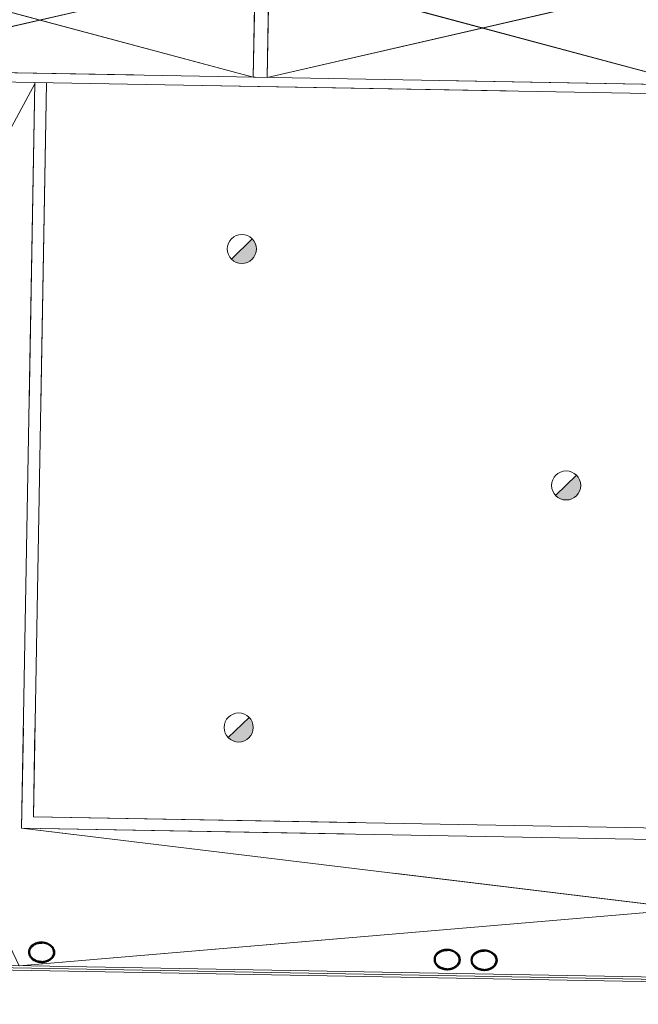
# Model space of a CAD drawing. Header units: millimetres. Extents: x -13022 to 1371524, y -38729 to 632593.
# Tile 352 of 381: x 1143024 to 1149734, y 6853 to 17526. Entities that reach past the tile are written whole.
import ezdxf

# ---------------------------------------------------------------- set-up
doc = ezdxf.new("R2010")
doc.units = ezdxf.units.MM
doc.header["$LTSCALE"] = 35
doc.set_wipeout_variables(frame=1)
doc.linetypes.add('DASHED', pattern=[200, 100, -100])
doc.layers.add('Al65----_beveiliging-inst', color=92, linetype='Continuous', lineweight=9)
doc.layers.add('brandveiligheid voorzieningen', color=10, linetype='Continuous', lineweight=9)
for name, color, linetype in [('LAYER01', 1, 'Continuous'), ('LAYER102', 1, 'Continuous'), ('LAYER111', 7, 'Continuous'), ('LAYER28', 7, 'Continuous'), ('LAYER30', 7, 'Continuous')]:
    doc.layers.add(name, color=color, linetype=linetype)
doc.styles.get("Standard").update_dxf_attribs({"font": 'simplex.shx'})
doc.dimstyles.new('~R----C~', dxfattribs={"dimtxt": 162, "dimasz": 180, "dimexe": 0.18, "dimexo": 0.0625, "dimgap": 16.2, "dimtad": 1, "dimdec": 0, "dimzin": 0, "dimdsep": 46, "dimtxsty": 'Standard', "dimcen": 0.09, "dimse1": 1, "dimse2": 1, "dimclrd": 7, "dimadec": 0, "dimazin": 0, "dimtfac": 1, "dimtdec": 4, "dimtmove": 0, "dimatfit": 3, "dimfxl": 1, "dimtolj": 1, "dimtzin": 0, "dimlwd": 13, "dimarcsym": 0})
pattern_1 = [(43.96863251, (848492.37885, 130822.67673), (-0.20827933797, 0.21591600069), []), (43.96863251, (848492.38266, 130822.88882), (-0.20827933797, 0.21591600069), [])]
pattern_2 = [(223.96863251, (848492.37885, 130822.67673), (0.20827933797, -0.21591600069), []), (223.96863251, (848492.37503, 130822.46463), (0.20827933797, -0.21591600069), [])]

# ---------------------------------------------------------------- blocks, each defined once
blk = doc.blocks.new('*D152')
at = {"layer": 'Defpoints', "color": 0, "linetype": 'Continuous', "transparency": 16777216}
for p in [(1138028, 7312), (1162502, 6871), (1162473, 5224)]:
    blk.add_point(p, dxfattribs=at)
at = {"layer": 'LAYER102', "color": 7, "linetype": 'Continuous', "lineweight": 13, "transparency": 16777216}
blk.add_line((1138178, 5661), (1162293, 5227), dxfattribs=at)
at = {"layer": 'LAYER102', "color": 7, "linetype": 'Continuous', "transparency": 16777216}
for points in [[(1138179, 5691), (1138178, 5631), (1137998, 5664)], [(1162293, 5257), (1162292, 5197), (1162473, 5224)]]:
    blk.add_solid(points, dxfattribs=at)
at = {"layer": 'LAYER102', "color": 0, "linetype": 'Continuous', "transparency": 16777216, "insert": (1150237, 5541), "char_height": 162, "attachment_point": 5, "rotation": 358.9686}
blk.add_mtext('\\A1;24478', dxfattribs=at)
blk = doc.blocks.new('Brandmelder')
at = {"layer": 'brandveiligheid voorzieningen'}
blk.add_hatch(color=256, dxfattribs=at).paths.add_polyline_path([(76.62, -89.8, 0.198912), (75.85, -87.94), (72.13, -91.66, 0.668179)])
blk.add_line((72.13, -91.66), (75.85, -87.94), dxfattribs=at)
blk.add_circle((73.99, -89.8), 2.63, dxfattribs=at)

msp = doc.modelspace()

# ---------------------------------------------------------------- linework, layer by layer
at = {"layer": 'LAYER28', "color": 7, "linetype": 'Continuous', "lineweight": 18}
msp.add_lwpolyline([(1145557.98, 16903.181), (1145578.584, 18058.115), (1145728.435, 18055.417), (1145707.955, 16900.442)], close=True, dxfattribs=at)

# ---------------------------------------------------------------- block references
at = {"layer": 'Al65----_beveiliging-inst', "xscale": 60, "yscale": 60, "zscale": 60, "rotation": 358.9686325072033}
for p in [(1141092.114, 20507.221), (1144609.536, 17944.517), (1141058.089, 15321.255)]:
    msp.add_blockref('Brandmelder', p, dxfattribs=at)

# ---------------------------------------------------------------- wipeouts: each hides what was drawn before it
at = {"linetype": 'Continuous'}
for points in [[(1143263.526, 7526.97), (1143286.06, 7525.181), (1143308.198, 7520.501), (1143329.535, 7513.014), (1143346.169, 7504.682), (1143361.514, 7494.193), (1143375.292, 7481.732), (1143387.068, 7467.44), (1143395.807, 7451.116), (1143401.176, 7433.391), (1143402.938, 7414.95), (1143400.514, 7396.6), (1143394.51, 7379.08), (1143385.189, 7363.089), (1143372.907, 7349.238), (1143357.929, 7336.74), (1143341.366, 7326.404), (1143323.563, 7318.418), (1143304.867, 7312.941), (1143282.387, 7309.04), (1143259.615, 7308.028), (1143259.764, 7318.004), (1143284.761, 7319.374), (1143309.294, 7324.434), (1143327.948, 7331.122), (1143345.463, 7340.434), (1143361.426, 7352.172), (1143374.486, 7365.79), (1143384.495, 7381.792), (1143391.033, 7399.498), (1143392.942, 7415.24), (1143391.538, 7431.041), (1143386.904, 7446.205), (1143378.913, 7460.624), (1143368.865, 7473.682), (1143356.943, 7485.079), (1143343.455, 7494.557), (1143321.958, 7505.321), (1143298.99, 7512.532), (1143281.294, 7515.695), (1143263.345, 7516.956)], [(1147662.313, 7447.78), (1147684.847, 7445.991), (1147706.985, 7441.311), (1147728.322, 7433.824), (1147744.956, 7425.492), (1147760.301, 7415.003), (1147774.079, 7402.542), (1147785.855, 7388.25), (1147794.594, 7371.926), (1147799.963, 7354.201), (1147801.725, 7335.76), (1147799.301, 7317.41), (1147793.297, 7299.89), (1147783.977, 7283.899), (1147771.694, 7270.048), (1147756.717, 7257.55), (1147740.153, 7247.213), (1147722.35, 7239.228), (1147703.655, 7233.751), (1147681.174, 7229.85), (1147658.403, 7228.838), (1147658.551, 7238.814), (1147683.548, 7240.184), (1147708.081, 7245.244), (1147726.736, 7251.932), (1147744.25, 7261.244), (1147760.214, 7272.982), (1147773.273, 7286.6), (1147783.282, 7302.602), (1147789.82, 7320.308), (1147791.729, 7336.049), (1147790.326, 7351.851), (1147785.692, 7367.015), (1147777.7, 7381.434), (1147767.652, 7394.492), (1147755.73, 7405.888), (1147742.242, 7415.367), (1147720.745, 7426.131), (1147697.777, 7433.342), (1147680.082, 7436.505), (1147662.133, 7437.766)], [(1148062.748, 7440.571), (1148085.282, 7438.782), (1148107.42, 7434.102), (1148128.757, 7426.615), (1148145.391, 7418.283), (1148160.736, 7407.794), (1148174.514, 7395.333), (1148186.29, 7381.041), (1148195.029, 7364.717), (1148200.398, 7346.992), (1148202.16, 7328.551), (1148199.736, 7310.201), (1148193.732, 7292.681), (1148184.412, 7276.69), (1148172.129, 7262.839), (1148157.152, 7250.341), (1148140.588, 7240.005), (1148122.785, 7232.019), (1148104.09, 7226.542), (1148081.61, 7222.641), (1148058.838, 7221.629), (1148058.986, 7231.605), (1148083.983, 7232.975), (1148108.516, 7238.035), (1148127.171, 7244.723), (1148144.685, 7254.035), (1148160.649, 7265.773), (1148173.708, 7279.391), (1148183.717, 7295.393), (1148190.255, 7313.099), (1148192.164, 7328.841), (1148190.761, 7344.642), (1148186.127, 7359.806), (1148178.135, 7374.225), (1148168.087, 7387.283), (1148156.165, 7398.68), (1148142.677, 7408.158), (1148121.18, 7418.922), (1148098.213, 7426.133), (1148080.517, 7429.296), (1148062.568, 7430.557)]]:
    msp.add_wipeout(points, dxfattribs=at).dxf.layer = 'LAYER111'

# ---------------------------------------------------------------- next in the draw order: hatches: boundary and pattern name
at = {"layer": 'LAYER28', "linetype": 'Continuous', "lineweight": 13}
h = msp.add_hatch(dxfattribs=at)
h.set_pattern_fill('~A--FYV~', angle=-1.0313675, style=0, pattern_type=0)
h.set_pattern_definition(pattern_1)
h.paths.add_polyline_path([(1143263.526, 7526.97, -0.097105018), (1143329.535, 7513.006, -0.101692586), (1143375.292, 7481.716, -0.200367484), (1143402.969, 7414.942, -0.200442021), (1143372.906, 7349.207, -0.137615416), (1143304.867, 7312.91, -0.063791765), (1143259.583, 7307.99), (1143259.764, 7318.004, 0.074600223), (1143309.325, 7324.441, 0.108904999), (1143361.458, 7352.171, 0.155453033), (1143391.064, 7399.497, 0.157890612), (1143386.904, 7446.197, 0.151903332), (1143343.455, 7494.573, 0.079848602), (1143299.022, 7512.547, 0.053302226), (1143263.345, 7516.964)], flags=0)
h = msp.add_hatch(dxfattribs=at)
h.set_pattern_fill('~A--FYV~', angle=-1.0313675, style=0, pattern_type=0)
h.set_pattern_definition(pattern_1)
h.paths.add_polyline_path([(1147662.313, 7447.78, -0.097105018), (1147728.322, 7433.816, -0.101692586), (1147774.079, 7402.526, -0.200367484), (1147801.756, 7335.752, -0.200442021), (1147771.693, 7270.017, -0.137615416), (1147703.654, 7233.72, -0.063791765), (1147658.371, 7228.8), (1147658.551, 7238.814, 0.074600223), (1147708.112, 7245.251, 0.108904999), (1147760.245, 7272.981, 0.155453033), (1147789.852, 7320.307, 0.157890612), (1147785.691, 7367.007, 0.151903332), (1147742.243, 7415.383, 0.079848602), (1147697.809, 7433.357, 0.053302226), (1147662.133, 7437.774)], flags=0)
h = msp.add_hatch(dxfattribs=at)
h.set_pattern_fill('~A--FYV~', angle=-1.0313675, style=0, pattern_type=0)
h.set_pattern_definition(pattern_1)
h.paths.add_polyline_path([(1148062.748, 7440.571, -0.097105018), (1148128.757, 7426.607, -0.101692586), (1148174.514, 7395.317, -0.200367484), (1148202.192, 7328.543, -0.200442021), (1148172.128, 7262.808, -0.137615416), (1148104.089, 7226.511, -0.063791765), (1148058.806, 7221.591), (1148058.986, 7231.605, 0.074600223), (1148108.547, 7238.042, 0.108904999), (1148160.68, 7265.772, 0.155453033), (1148190.287, 7313.098, 0.157890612), (1148186.127, 7359.798, 0.151903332), (1148142.678, 7408.174, 0.079848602), (1148098.244, 7426.148, 0.053302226), (1148062.568, 7430.565)], flags=0)

# ---------------------------------------------------------------- next in the draw order: linework, layer by layer
at = {"layer": 'LAYER28', "color": 7, "linetype": 'Continuous', "lineweight": 25}
for points in [[(1143263.526, 7526.97, -0.097105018), (1143329.535, 7513.006, -0.101692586), (1143375.292, 7481.716, -0.200367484), (1143402.969, 7414.942, -0.200442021), (1143372.906, 7349.207, -0.137615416), (1143304.867, 7312.91, -0.063791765), (1143259.583, 7307.99), (1143259.764, 7318.004, 0.074600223), (1143309.325, 7324.441, 0.108904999), (1143361.458, 7352.171, 0.155453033), (1143391.064, 7399.497, 0.157890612), (1143386.904, 7446.197, 0.151903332), (1143343.455, 7494.573, 0.079848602), (1143299.022, 7512.547, 0.053302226), (1143263.345, 7516.964)], [(1147662.313, 7447.78, -0.097105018), (1147728.322, 7433.816, -0.101692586), (1147774.079, 7402.526, -0.200367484), (1147801.756, 7335.752, -0.200442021), (1147771.693, 7270.017, -0.137615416), (1147703.654, 7233.72, -0.063791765), (1147658.371, 7228.8), (1147658.551, 7238.814, 0.074600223), (1147708.112, 7245.251, 0.108904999), (1147760.245, 7272.981, 0.155453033), (1147789.852, 7320.307, 0.157890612), (1147785.691, 7367.007, 0.151903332), (1147742.243, 7415.383, 0.079848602), (1147697.809, 7433.357, 0.053302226), (1147662.133, 7437.774)], [(1148062.748, 7440.571, -0.097105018), (1148128.757, 7426.607, -0.101692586), (1148174.514, 7395.317, -0.200367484), (1148202.192, 7328.543, -0.200442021), (1148172.128, 7262.808, -0.137615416), (1148104.089, 7226.511, -0.063791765), (1148058.806, 7221.591), (1148058.986, 7231.605, 0.074600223), (1148108.547, 7238.042, 0.108904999), (1148160.68, 7265.772, 0.155453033), (1148190.287, 7313.098, 0.157890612), (1148186.127, 7359.798, 0.151903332), (1148142.678, 7408.174, 0.079848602), (1148098.244, 7426.148, 0.053302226), (1148062.568, 7430.565)]]:
    msp.add_lwpolyline(points, format="xyb", close=True, dxfattribs=at)

# ---------------------------------------------------------------- next in the draw order: wipeouts: each hides what was drawn before it
at = {"linetype": 'Continuous'}
msp.add_wipeout([(1140760.519, 16889.493), (1140762.319, 16989.477), (1155200.729, 16729.547), (1155298.913, 16627.763)], dxfattribs=at).dxf.layer = 'LAYER111'

# ---------------------------------------------------------------- next in the draw order: linework, layer by layer
at = {"layer": 'LAYER102', "color": 7, "linetype": 'Continuous', "lineweight": 18}
for points in [[(1140762.319, 16989.477), (1155200.729, 16729.547)], [(1155298.913, 16627.763), (1140760.519, 16889.493)]]:
    msp.add_lwpolyline(points, dxfattribs=at)
at = {"layer": 'LAYER102', "color": 7, "linetype": 'DASHED', "lineweight": 18}
for points in [[(1140762.319, 16989.477), (1155200.729, 16729.547)], [(1155298.913, 16627.763), (1140760.519, 16889.493)]]:
    msp.add_lwpolyline(points, dxfattribs=at)
at = {"layer": 'LAYER28', "color": 7, "linetype": 'Continuous', "lineweight": 18}
for points in [[(1140908.732, 16986.841), (1145578.584, 18058.115), (1145557.98, 16903.181), (1140929.534, 18142.295)], [(1145707.955, 16900.442), (1150377.931, 17971.714), (1150357.327, 16816.78), (1145728.435, 18055.417)]]:
    msp.add_lwpolyline(points, close=True, dxfattribs=at)
at = {"layer": 'LAYER28', "color": 7, "linetype": 'DASHED', "lineweight": 18}
for points in [[(1140908.732, 16986.841), (1145578.584, 18058.115), (1145557.98, 16903.181), (1140929.534, 18142.295)], [(1145557.98, 16903.181), (1145578.584, 18058.115), (1145728.435, 18055.417), (1145707.955, 16900.442)], [(1145707.955, 16900.442), (1150377.931, 17971.714), (1150357.327, 16816.78), (1145728.435, 18055.417)]]:
    msp.add_lwpolyline(points, close=True, dxfattribs=at)
at = {"layer": 'LAYER28', "color": 7, "linetype": 'Continuous', "lineweight": 18}
for points in [[(1143190.108, 16844.801), (1143045.054, 8763.173), (1157533.653, 8502.855), (1157634.686, 14114.93)], [(1143315.088, 16842.559), (1143172.284, 8885.903), (1157410.923, 8630.077), (1157511.146, 14197.167), (1160183.775, 14149.052), (1160100.741, 9536.737), (1160020.754, 9538.177), (1160102.348, 14070.505), (1157634.686, 14114.93)]]:
    msp.add_lwpolyline(points, dxfattribs=at)
at = {"layer": 'LAYER28', "color": 7, "linetype": 'DASHED', "lineweight": 18}
for points in [[(1143190.108, 16844.801), (1143045.054, 8763.173), (1157533.653, 8502.855), (1157634.686, 14114.93)], [(1143315.088, 16842.559), (1143172.284, 8885.903), (1157410.923, 8630.077), (1157511.146, 14197.167), (1160183.775, 14149.052), (1160100.741, 9536.737), (1160020.754, 9538.177), (1160102.348, 14070.505), (1157634.686, 14114.93)]]:
    msp.add_lwpolyline(points, dxfattribs=at)

# ---------------------------------------------------------------- next in the draw order: wipeouts: each hides what was drawn before it
at = {"linetype": 'Continuous'}
for points in [[(1143263.345, 7516.964), (1143245.363, 7516.35), (1143227.564, 7513.826), (1143204.383, 7507.445), (1143182.481, 7497.463), (1143168.661, 7488.468), (1143156.368, 7477.5), (1143145.825, 7464.805), (1143137.319, 7450.675), (1143132.143, 7435.687), (1143130.172, 7419.954), (1143131.512, 7404.154), (1143137.409, 7386.225), (1143146.835, 7369.873), (1143159.396, 7355.801), (1143174.928, 7343.496), (1143192.095, 7333.568), (1143210.497, 7326.204), (1143234.831, 7320.258), (1143259.763, 7317.98), (1143259.583, 7307.99), (1143236.863, 7309.829), (1143214.538, 7314.536), (1143196.02, 7320.691), (1143178.516, 7329.304), (1143162.335, 7340.23), (1143147.818, 7353.259), (1143136.042, 7367.551), (1143127.303, 7383.891), (1143121.934, 7401.615), (1143120.172, 7420.056), (1143122.628, 7438.414), (1143128.6, 7455.934), (1143137.921, 7471.925), (1143150.235, 7485.784), (1143164.484, 7497.748), (1143180.196, 7507.685), (1143197.088, 7515.414), (1143218.681, 7522.128), (1143240.973, 7526.001), (1143263.557, 7526.977)], [(1147662.133, 7437.774), (1147644.15, 7437.16), (1147626.352, 7434.636), (1147603.171, 7428.255), (1147581.269, 7418.273), (1147567.448, 7409.278), (1147555.155, 7398.31), (1147544.612, 7385.615), (1147536.107, 7371.485), (1147530.93, 7356.497), (1147528.959, 7340.764), (1147530.3, 7324.964), (1147536.197, 7307.035), (1147545.622, 7290.683), (1147558.184, 7276.611), (1147573.715, 7264.306), (1147590.883, 7254.378), (1147609.284, 7247.014), (1147633.619, 7241.068), (1147658.55, 7238.79), (1147658.371, 7228.8), (1147635.65, 7230.639), (1147613.325, 7235.346), (1147594.808, 7241.501), (1147577.304, 7250.114), (1147561.123, 7261.04), (1147546.605, 7274.069), (1147534.829, 7288.361), (1147526.09, 7304.701), (1147520.721, 7322.425), (1147518.959, 7340.866), (1147521.415, 7359.224), (1147527.387, 7376.744), (1147536.708, 7392.735), (1147549.022, 7406.594), (1147563.271, 7418.558), (1147578.983, 7428.495), (1147595.875, 7436.224), (1147617.468, 7442.938), (1147639.761, 7446.811), (1147662.344, 7447.787)], [(1148062.568, 7430.565), (1148044.585, 7429.951), (1148026.787, 7427.427), (1148003.606, 7421.046), (1147981.704, 7411.064), (1147967.883, 7402.069), (1147955.59, 7391.101), (1147945.047, 7378.406), (1147936.542, 7364.276), (1147931.365, 7349.288), (1147929.394, 7333.556), (1147930.735, 7317.755), (1147936.632, 7299.826), (1147946.058, 7283.474), (1147958.619, 7269.402), (1147974.15, 7257.097), (1147991.318, 7247.169), (1148009.719, 7239.805), (1148034.054, 7233.859), (1148058.986, 7231.581), (1148058.806, 7221.591), (1148036.085, 7223.43), (1148013.76, 7228.137), (1147995.243, 7234.292), (1147977.739, 7242.905), (1147961.558, 7253.831), (1147947.04, 7266.86), (1147935.264, 7281.152), (1147926.526, 7297.492), (1147921.156, 7315.216), (1147919.394, 7333.657), (1147921.85, 7352.015), (1147927.822, 7369.535), (1147937.143, 7385.526), (1147949.457, 7399.385), (1147963.706, 7411.349), (1147979.419, 7421.286), (1147996.31, 7429.015), (1148017.904, 7435.729), (1148040.196, 7439.602), (1148062.779, 7440.578)]]:
    msp.add_wipeout(points, dxfattribs=at).dxf.layer = 'LAYER111'

# ---------------------------------------------------------------- next in the draw order: hatches: boundary and pattern name
at = {"layer": 'LAYER28', "linetype": 'Continuous', "lineweight": 13}
h = msp.add_hatch(dxfattribs=at)
h.set_pattern_fill('~A--FYV~', angle=-1.0313675, style=0, pattern_type=0)
h.set_pattern_definition(pattern_2)
h.paths.add_polyline_path([(1143263.526, 7526.97, 0.097105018), (1143197.056, 7515.391, 0.101692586), (1143150.203, 7485.769, 0.200367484), (1143120.203, 7420.032, 0.200442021), (1143147.818, 7353.259, 0.137615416), (1143214.569, 7314.535, 0.063791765), (1143259.583, 7307.99), (1143259.764, 7318.004, -0.074600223), (1143210.529, 7326.219, -0.108904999), (1143159.428, 7355.808, -0.155453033), (1143131.544, 7404.169, -0.157890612), (1143137.32, 7450.69, -0.151903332), (1143182.482, 7497.471, -0.079848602), (1143227.596, 7513.833, -0.053302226), (1143263.345, 7516.964)], flags=0)
h = msp.add_hatch(dxfattribs=at)
h.set_pattern_fill('~A--FYV~', angle=-1.0313675, style=0, pattern_type=0)
h.set_pattern_definition(pattern_2)
h.paths.add_polyline_path([(1147662.313, 7447.78, 0.097105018), (1147595.844, 7436.201, 0.101692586), (1147548.99, 7406.579, 0.200367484), (1147518.99, 7340.842, 0.200442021), (1147546.605, 7274.069, 0.137615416), (1147613.356, 7235.345, 0.063791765), (1147658.371, 7228.8), (1147658.551, 7238.814, -0.074600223), (1147609.316, 7247.029, -0.108904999), (1147558.215, 7276.618, -0.155453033), (1147530.331, 7324.979, -0.157890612), (1147536.107, 7371.5, -0.151903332), (1147581.269, 7418.281, -0.079848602), (1147626.383, 7434.643, -0.053302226), (1147662.133, 7437.774)], flags=0)
h = msp.add_hatch(dxfattribs=at)
h.set_pattern_fill('~A--FYV~', angle=-1.0313675, style=0, pattern_type=0)
h.set_pattern_definition(pattern_2)
h.paths.add_polyline_path([(1148062.748, 7440.571, 0.097105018), (1147996.279, 7428.992, 0.101692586), (1147949.425, 7399.37, 0.200367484), (1147919.425, 7333.633, 0.200442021), (1147947.04, 7266.86, 0.137615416), (1148013.791, 7228.136, 0.063791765), (1148058.806, 7221.591), (1148058.986, 7231.605, -0.074600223), (1148009.751, 7239.82, -0.108904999), (1147958.65, 7269.409, -0.155453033), (1147930.766, 7317.77, -0.157890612), (1147936.542, 7364.291, -0.151903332), (1147981.704, 7411.072, -0.079848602), (1148026.818, 7427.434, -0.053302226), (1148062.568, 7430.565)], flags=0)

# ---------------------------------------------------------------- next in the draw order: linework, layer by layer
at = {"layer": 'LAYER01', "color": 7, "linetype": 'Continuous', "lineweight": 25}
for points in [[(1143402.969, 7414.942), (1143402.826, 7420.867), (1143402.37, 7426.79), (1143401.413, 7432.684), (1143400.081, 7438.529), (1143398.31, 7444.32), (1143396.162, 7450.023), (1143393.638, 7455.64), (1143390.736, 7461.138), (1143387.395, 7466.512), (1143383.739, 7471.75), (1143379.704, 7476.816), (1143375.292, 7481.716), (1143370.626, 7486.418), (1143365.581, 7490.924), (1143360.22, 7495.216), (1143354.604, 7499.279), (1143348.672, 7503.105), (1143342.548, 7506.669), (1143336.169, 7509.98), (1143329.535, 7513.014), (1143322.709, 7515.778), (1143315.752, 7518.247), (1143308.603, 7520.423), (1143301.26, 7522.29), (1143293.85, 7523.861), (1143286.371, 7525.113), (1143278.824, 7526.046), (1143271.209, 7526.668), (1143263.526, 7526.97), (1143255.899, 7526.943), (1143248.204, 7526.597), (1143240.628, 7525.937), (1143233.109, 7524.955), (1143225.647, 7523.651), (1143218.305, 7522.049), (1143211.082, 7520.132), (1143203.978, 7517.915), (1143197.057, 7515.399), (1143190.318, 7512.606), (1143183.824, 7509.527), (1143177.575, 7506.186), (1143171.509, 7502.575), (1143165.751, 7498.717), (1143160.239, 7494.621), (1143155.035, 7490.3), (1143150.203, 7485.769), (1143145.617, 7481.03), (1143141.403, 7476.113), (1143137.56, 7471.009), (1143134.028, 7465.76), (1143130.93, 7460.369), (1143128.205, 7454.847), (1143125.854, 7449.224), (1143123.876, 7443.501), (1143122.334, 7437.708), (1143121.228, 7431.852), (1143120.497, 7425.95), (1143120.14, 7420.034), (1143120.283, 7414.092), (1143120.802, 7408.176), (1143121.696, 7402.284), (1143123.028, 7396.431), (1143124.799, 7390.648), (1143126.947, 7384.937), (1143129.471, 7379.328), (1143132.373, 7373.821), (1143135.714, 7368.448), (1143139.371, 7363.225), (1143143.405, 7358.152), (1143147.818, 7353.259), (1143152.484, 7348.549), (1143157.528, 7344.036), (1143162.889, 7339.751), (1143168.505, 7335.688), (1143174.437, 7331.87), (1143180.561, 7328.29), (1143186.94, 7324.988), (1143193.574, 7321.946), (1143200.4, 7319.19), (1143207.42, 7316.719), (1143214.569, 7314.543), (1143221.849, 7312.67), (1143229.26, 7311.106), (1143236.738, 7309.854), (1143244.285, 7308.922), (1143251.963, 7308.299), (1143259.584, 7308.005), (1143267.273, 7308.023), (1143274.905, 7308.37), (1143282.481, 7309.031), (1143290, 7310.013), (1143297.462, 7311.309), (1143304.867, 7312.918), (1143312.09, 7314.835), (1143319.131, 7317.052), (1143326.052, 7319.561), (1143332.791, 7322.362), (1143339.285, 7325.433), (1143345.534, 7328.79), (1143351.6, 7332.392), (1143357.358, 7336.25), (1143362.87, 7340.339), (1143368.074, 7344.668), (1143372.906, 7349.207), (1143377.492, 7353.937), (1143381.706, 7358.862), (1143385.549, 7363.95), (1143389.081, 7369.2), (1143392.179, 7374.598), (1143394.904, 7380.113), (1143397.255, 7385.743), (1143399.233, 7391.458), (1143400.776, 7397.26), (1143401.944, 7403.115), (1143402.612, 7409.01)], [(1143392.971, 7415.122), (1143392.878, 7420.359), (1143392.409, 7425.602), (1143391.628, 7430.797), (1143390.408, 7435.953), (1143388.875, 7441.09), (1143386.904, 7446.205), (1143384.682, 7451.23), (1143382.02, 7456.162), (1143379.045, 7461.021), (1143375.755, 7465.768), (1143372.087, 7470.35), (1143368.042, 7474.83), (1143363.744, 7479.15), (1143359.068, 7483.298), (1143354.138, 7487.27), (1143348.955, 7491.02), (1143343.455, 7494.573), (1143337.702, 7497.903), (1143331.757, 7500.995), (1143325.557, 7503.834), (1143319.165, 7506.426), (1143312.643, 7508.747), (1143305.866, 7510.791), (1143299.022, 7512.547), (1143291.985, 7514.034), (1143284.943, 7515.215), (1143277.77, 7516.095), (1143270.592, 7516.685), (1143263.346, 7516.972), (1143256.156, 7516.945), (1143248.899, 7516.614), (1143241.7, 7515.994), (1143234.619, 7515.066), (1143227.533, 7513.834), (1143220.63, 7512.326), (1143213.847, 7510.526), (1143207.183, 7508.442), (1143200.702, 7506.074), (1143194.404, 7503.46), (1143188.351, 7500.592), (1143182.482, 7497.479), (1143176.858, 7494.126), (1143171.543, 7490.542), (1143166.411, 7486.758), (1143161.651, 7482.789), (1143157.201, 7478.642), (1143153.06, 7474.309), (1143149.229, 7469.846), (1143145.707, 7465.206), (1143142.559, 7460.472), (1143139.784, 7455.639), (1143137.257, 7450.683), (1143135.167, 7445.681), (1143133.45, 7440.602), (1143132.107, 7435.469), (1143131.076, 7430.284), (1143130.42, 7425.06), (1143130.138, 7419.854), (1143130.232, 7414.624), (1143130.7, 7409.389), (1143131.544, 7404.169), (1143132.701, 7398.984), (1143134.234, 7393.854), (1143136.142, 7388.772), (1143138.49, 7383.736), (1143141.089, 7378.798), (1143144.065, 7373.963), (1143147.417, 7369.206), (1143151.085, 7364.6), (1143155.067, 7360.129), (1143159.365, 7355.809), (1143163.979, 7351.671), (1143168.971, 7347.713), (1143174.154, 7343.94), (1143179.654, 7340.395), (1143185.407, 7337.056), (1143191.353, 7333.98), (1143197.552, 7331.134), (1143203.944, 7328.541), (1143210.529, 7326.219), (1143217.243, 7324.176), (1143224.087, 7322.412), (1143231.124, 7320.934), (1143238.167, 7319.752), (1143245.339, 7318.873), (1143252.518, 7318.283), (1143259.764, 7318.004), (1143267.015, 7318.022), (1143274.21, 7318.353), (1143281.41, 7318.974), (1143288.49, 7319.901), (1143295.576, 7321.125), (1143302.479, 7322.642), (1143309.325, 7324.441), (1143315.926, 7326.526), (1143322.407, 7328.878), (1143328.705, 7331.499), (1143334.758, 7334.367), (1143340.628, 7337.505), (1143346.251, 7340.849), (1143351.566, 7344.418), (1143356.635, 7348.195), (1143361.458, 7352.171), (1143365.909, 7356.349), (1143370.112, 7360.673), (1143373.943, 7365.128), (1143377.401, 7369.738), (1143380.55, 7374.487), (1143383.388, 7379.328), (1143385.789, 7384.262), (1143387.943, 7389.31), (1143389.659, 7394.381), (1143391.064, 7399.497), (1143392.032, 7404.66), (1143392.689, 7409.876)], [(1147801.756, 7335.752), (1147801.613, 7341.677), (1147801.157, 7347.6), (1147800.201, 7353.494), (1147798.868, 7359.339), (1147797.097, 7365.129), (1147794.949, 7370.833), (1147792.425, 7376.45), (1147789.524, 7381.948), (1147786.182, 7387.322), (1147782.526, 7392.56), (1147778.491, 7397.626), (1147774.079, 7402.526), (1147769.413, 7407.228), (1147764.368, 7411.734), (1147759.007, 7416.026), (1147753.392, 7420.089), (1147747.46, 7423.915), (1147741.335, 7427.479), (1147734.956, 7430.79), (1147728.322, 7433.824), (1147721.496, 7436.588), (1147714.539, 7439.057), (1147707.39, 7441.233), (1147700.047, 7443.1), (1147692.637, 7444.671), (1147685.158, 7445.923), (1147677.611, 7446.856), (1147669.996, 7447.477), (1147662.313, 7447.78), (1147654.686, 7447.753), (1147646.991, 7447.407), (1147639.416, 7446.747), (1147631.897, 7445.765), (1147624.434, 7444.461), (1147617.092, 7442.859), (1147609.869, 7440.941), (1147602.765, 7438.725), (1147595.844, 7436.209), (1147589.105, 7433.416), (1147582.611, 7430.337), (1147576.362, 7426.995), (1147570.296, 7423.385), (1147564.538, 7419.527), (1147559.026, 7415.431), (1147553.823, 7411.11), (1147548.99, 7406.579), (1147544.404, 7401.84), (1147540.19, 7396.923), (1147536.348, 7391.819), (1147532.815, 7386.57), (1147529.718, 7381.179), (1147526.993, 7375.657), (1147524.641, 7370.034), (1147522.663, 7364.311), (1147521.121, 7358.518), (1147520.015, 7352.662), (1147519.284, 7346.76), (1147518.927, 7340.843), (1147519.07, 7334.902), (1147519.589, 7328.986), (1147520.483, 7323.094), (1147521.815, 7317.241), (1147523.587, 7311.458), (1147525.734, 7305.746), (1147528.259, 7300.138), (1147531.16, 7294.631), (1147534.501, 7289.258), (1147538.158, 7284.035), (1147542.192, 7278.962), (1147546.605, 7274.069), (1147551.271, 7269.359), (1147556.315, 7264.846), (1147561.677, 7260.561), (1147567.292, 7256.498), (1147573.224, 7252.68), (1147579.348, 7249.1), (1147585.727, 7245.798), (1147592.361, 7242.756), (1147599.188, 7240), (1147606.207, 7237.529), (1147613.356, 7235.353), (1147620.636, 7233.48), (1147628.047, 7231.916), (1147635.525, 7230.664), (1147643.072, 7229.731), (1147650.75, 7229.109), (1147658.371, 7228.815), (1147666.06, 7228.833), (1147673.692, 7229.18), (1147681.268, 7229.841), (1147688.787, 7230.823), (1147696.249, 7232.118), (1147703.654, 7233.728), (1147710.877, 7235.645), (1147717.918, 7237.862), (1147724.84, 7240.371), (1147731.579, 7243.172), (1147738.073, 7246.243), (1147744.321, 7249.6), (1147750.387, 7253.202), (1147756.145, 7257.06), (1147761.657, 7261.149), (1147766.861, 7265.478), (1147771.693, 7270.017), (1147776.279, 7274.747), (1147780.494, 7279.672), (1147784.336, 7284.76), (1147787.868, 7290.01), (1147790.966, 7295.408), (1147793.691, 7300.923), (1147796.042, 7306.553), (1147798.021, 7312.268), (1147799.563, 7318.07), (1147800.731, 7323.925), (1147801.4, 7329.82)], [(1147791.758, 7335.932), (1147791.665, 7341.169), (1147791.197, 7346.412), (1147790.415, 7351.607), (1147789.195, 7356.763), (1147787.662, 7361.9), (1147785.692, 7367.015), (1147783.469, 7372.04), (1147780.808, 7376.971), (1147777.832, 7381.83), (1147774.542, 7386.578), (1147770.874, 7391.16), (1147766.829, 7395.64), (1147762.531, 7399.96), (1147757.855, 7404.108), (1147752.925, 7408.08), (1147747.742, 7411.83), (1147742.243, 7415.383), (1147736.489, 7418.713), (1147730.544, 7421.805), (1147724.344, 7424.644), (1147717.952, 7427.236), (1147711.43, 7429.557), (1147704.654, 7431.601), (1147697.809, 7433.357), (1147690.772, 7434.844), (1147683.73, 7436.025), (1147676.557, 7436.905), (1147669.379, 7437.495), (1147662.133, 7437.781), (1147654.944, 7437.755), (1147647.687, 7437.424), (1147640.487, 7436.804), (1147633.406, 7435.876), (1147626.321, 7434.644), (1147619.417, 7433.136), (1147612.634, 7431.335), (1147605.97, 7429.252), (1147599.489, 7426.884), (1147593.191, 7424.27), (1147587.138, 7421.402), (1147581.269, 7418.289), (1147575.645, 7414.936), (1147570.33, 7411.352), (1147565.198, 7407.568), (1147560.439, 7403.599), (1147555.988, 7399.451), (1147551.847, 7395.119), (1147548.016, 7390.656), (1147544.495, 7386.016), (1147541.346, 7381.282), (1147538.571, 7376.449), (1147536.044, 7371.493), (1147533.954, 7366.491), (1147532.237, 7361.412), (1147530.895, 7356.279), (1147529.864, 7351.094), (1147529.207, 7345.87), (1147528.926, 7340.663), (1147529.019, 7335.434), (1147529.487, 7330.199), (1147530.331, 7324.979), (1147531.488, 7319.794), (1147533.021, 7314.664), (1147534.93, 7309.582), (1147537.277, 7304.546), (1147539.876, 7299.608), (1147542.852, 7294.773), (1147546.204, 7290.016), (1147549.872, 7285.41), (1147553.855, 7280.939), (1147558.153, 7276.619), (1147562.766, 7272.481), (1147567.758, 7268.523), (1147572.941, 7264.75), (1147578.441, 7261.205), (1147584.194, 7257.866), (1147590.14, 7254.79), (1147596.34, 7251.943), (1147602.732, 7249.351), (1147609.316, 7247.029), (1147616.03, 7244.986), (1147622.874, 7243.222), (1147629.912, 7241.744), (1147636.954, 7240.562), (1147644.127, 7239.683), (1147651.305, 7239.093), (1147658.551, 7238.814), (1147665.802, 7238.832), (1147672.997, 7239.163), (1147680.197, 7239.784), (1147687.277, 7240.711), (1147694.363, 7241.935), (1147701.266, 7243.452), (1147708.112, 7245.251), (1147714.713, 7247.335), (1147721.194, 7249.688), (1147727.492, 7252.309), (1147733.545, 7255.177), (1147739.415, 7258.314), (1147745.039, 7261.659), (1147750.354, 7265.228), (1147755.423, 7269.005), (1147760.245, 7272.981), (1147764.696, 7277.159), (1147768.899, 7281.483), (1147772.73, 7285.938), (1147776.189, 7290.548), (1147779.337, 7295.297), (1147782.175, 7300.138), (1147784.576, 7305.072), (1147786.73, 7310.12), (1147788.447, 7315.191), (1147789.852, 7320.307), (1147790.82, 7325.47), (1147791.476, 7330.686)], [(1148202.192, 7328.543), (1148202.048, 7334.468), (1148201.592, 7340.391), (1148200.636, 7346.285), (1148199.303, 7352.13), (1148197.532, 7357.921), (1148195.384, 7363.624), (1148192.86, 7369.241), (1148189.959, 7374.739), (1148186.617, 7380.113), (1148182.961, 7385.351), (1148178.927, 7390.417), (1148174.514, 7395.317), (1148169.848, 7400.019), (1148164.803, 7404.525), (1148159.442, 7408.818), (1148153.827, 7412.88), (1148147.895, 7416.706), (1148141.77, 7420.27), (1148135.391, 7423.581), (1148128.757, 7426.615), (1148121.931, 7429.379), (1148114.974, 7431.848), (1148107.825, 7434.024), (1148100.482, 7435.891), (1148093.072, 7437.462), (1148085.593, 7438.714), (1148078.046, 7439.647), (1148070.431, 7440.269), (1148062.748, 7440.571), (1148055.121, 7440.544), (1148047.426, 7440.198), (1148039.851, 7439.538), (1148032.332, 7438.556), (1148024.87, 7437.252), (1148017.527, 7435.65), (1148010.304, 7433.733), (1148003.2, 7431.516), (1147996.279, 7429), (1147989.54, 7426.207), (1147983.046, 7423.128), (1147976.797, 7419.787), (1147970.731, 7416.176), (1147964.974, 7412.318), (1147959.461, 7408.222), (1147954.258, 7403.901), (1147949.425, 7399.37), (1147944.839, 7394.631), (1147940.625, 7389.714), (1147936.783, 7384.61), (1147933.25, 7379.361), (1147930.153, 7373.97), (1147927.428, 7368.448), (1147925.076, 7362.825), (1147923.098, 7357.102), (1147921.556, 7351.309), (1147920.45, 7345.453), (1147919.719, 7339.551), (1147919.362, 7333.635), (1147919.505, 7327.693), (1147920.024, 7321.777), (1147920.918, 7315.885), (1147922.251, 7310.032), (1147924.022, 7304.249), (1147926.169, 7298.538), (1147928.694, 7292.929), (1147931.595, 7287.422), (1147934.936, 7282.049), (1147938.593, 7276.826), (1147942.627, 7271.753), (1147947.04, 7266.86), (1147951.706, 7262.15), (1147956.751, 7257.637), (1147962.112, 7253.352), (1147967.727, 7249.289), (1147973.659, 7245.471), (1147979.783, 7241.891), (1147986.162, 7238.589), (1147992.796, 7235.547), (1147999.623, 7232.791), (1148006.642, 7230.32), (1148013.791, 7228.144), (1148021.071, 7226.271), (1148028.482, 7224.707), (1148035.961, 7223.455), (1148043.508, 7222.523), (1148051.185, 7221.9), (1148058.806, 7221.606), (1148066.495, 7221.624), (1148074.128, 7221.971), (1148081.703, 7222.632), (1148089.222, 7223.614), (1148096.684, 7224.91), (1148104.089, 7226.519), (1148111.312, 7228.436), (1148118.354, 7230.653), (1148125.275, 7233.162), (1148132.014, 7235.963), (1148138.508, 7239.034), (1148144.757, 7242.391), (1148150.822, 7245.993), (1148156.58, 7249.851), (1148162.092, 7253.94), (1148167.296, 7258.269), (1148172.128, 7262.808), (1148176.714, 7267.538), (1148180.929, 7272.463), (1148184.771, 7277.551), (1148188.303, 7282.801), (1148191.401, 7288.199), (1148194.126, 7293.714), (1148196.478, 7299.344), (1148198.456, 7305.059), (1148199.998, 7310.861), (1148201.166, 7316.716), (1148201.835, 7322.611)], [(1148192.193, 7328.723), (1148192.1, 7333.96), (1148191.632, 7339.203), (1148190.85, 7344.398), (1148189.63, 7349.554), (1148188.097, 7354.691), (1148186.127, 7359.806), (1148183.904, 7364.831), (1148181.243, 7369.763), (1148178.267, 7374.622), (1148174.977, 7379.369), (1148171.309, 7383.951), (1148167.264, 7388.431), (1148162.966, 7392.751), (1148158.29, 7396.899), (1148153.361, 7400.871), (1148148.177, 7404.621), (1148142.678, 7408.174), (1148136.924, 7411.505), (1148130.979, 7414.596), (1148124.779, 7417.435), (1148118.387, 7420.027), (1148111.865, 7422.348), (1148105.089, 7424.392), (1148098.244, 7426.148), (1148091.207, 7427.635), (1148084.165, 7428.816), (1148076.992, 7429.696), (1148069.814, 7430.286), (1148062.568, 7430.573), (1148055.379, 7430.546), (1148048.122, 7430.215), (1148040.922, 7429.595), (1148033.842, 7428.667), (1148026.756, 7427.435), (1148019.852, 7425.927), (1148013.069, 7424.127), (1148006.405, 7422.043), (1147999.924, 7419.675), (1147993.626, 7417.061), (1147987.573, 7414.193), (1147981.704, 7411.08), (1147976.08, 7407.727), (1147970.765, 7404.143), (1147965.633, 7400.359), (1147960.874, 7396.39), (1147956.423, 7392.243), (1147952.282, 7387.91), (1147948.451, 7383.447), (1147944.93, 7378.807), (1147941.781, 7374.073), (1147939.006, 7369.24), (1147936.479, 7364.285), (1147934.389, 7359.282), (1147932.672, 7354.203), (1147931.33, 7349.07), (1147930.299, 7343.885), (1147929.642, 7338.661), (1147929.361, 7333.455), (1147929.454, 7328.225), (1147929.923, 7322.99), (1147930.766, 7317.77), (1147931.923, 7312.585), (1147933.456, 7307.455), (1147935.365, 7302.373), (1147937.712, 7297.337), (1147940.311, 7292.399), (1147943.287, 7287.564), (1147946.639, 7282.807), (1147950.307, 7278.201), (1147954.29, 7273.731), (1147958.588, 7269.41), (1147963.201, 7265.272), (1147968.194, 7261.314), (1147973.376, 7257.541), (1147978.876, 7253.996), (1147984.629, 7250.657), (1147990.575, 7247.581), (1147996.775, 7244.735), (1148003.167, 7242.143), (1148009.751, 7239.82), (1148016.465, 7237.777), (1148023.31, 7236.013), (1148030.347, 7234.535), (1148037.389, 7233.353), (1148044.562, 7232.474), (1148051.74, 7231.884), (1148058.986, 7231.605), (1148066.238, 7231.623), (1148073.432, 7231.954), (1148080.632, 7232.575), (1148087.712, 7233.502), (1148094.798, 7234.726), (1148101.701, 7236.243), (1148108.547, 7238.042), (1148115.149, 7240.127), (1148121.629, 7242.479), (1148127.928, 7245.1), (1148133.98, 7247.969), (1148139.85, 7251.106), (1148145.474, 7254.45), (1148150.789, 7258.019), (1148155.858, 7261.796), (1148160.68, 7265.772), (1148165.131, 7269.95), (1148169.334, 7274.274), (1148173.165, 7278.729), (1148176.624, 7283.339), (1148179.772, 7288.088), (1148182.61, 7292.929), (1148185.012, 7297.863), (1148187.165, 7302.911), (1148188.882, 7307.982), (1148190.287, 7313.098), (1148191.255, 7318.261), (1148191.911, 7323.477)]]:
    msp.add_lwpolyline(points, close=True, dxfattribs=at)
at = {"layer": 'LAYER28', "color": 7, "linetype": 'Continuous', "lineweight": 18}
for points in [[(1138257.745, 17289.162), (1143018.206, 7271.844), (1157533.653, 8502.855)], [(1138079.006, 7360.763), (1143190.384, 16835.857)], [(1157506.796, 7011.026), (1143045.054, 8763.173)]]:
    msp.add_lwpolyline(points, dxfattribs=at)
at = {"layer": 'LAYER28', "color": 7, "linetype": 'DASHED', "lineweight": 18}
for points in [[(1138257.745, 17289.162), (1143018.206, 7271.844), (1157533.653, 8502.855)], [(1138079.006, 7360.763), (1143190.384, 16835.857)], [(1157506.796, 7011.026), (1143045.054, 8763.173)]]:
    msp.add_lwpolyline(points, dxfattribs=at)
at = {"layer": 'LAYER28', "color": 7, "linetype": 'Continuous', "lineweight": 25}
for points in [[(1143263.526, 7526.97, 0.097105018), (1143197.056, 7515.391, 0.101692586), (1143150.203, 7485.769, 0.200367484), (1143120.203, 7420.032, 0.200442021), (1143147.818, 7353.259, 0.137615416), (1143214.569, 7314.535, 0.063791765), (1143259.583, 7307.99), (1143259.764, 7318.004, -0.074600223), (1143210.529, 7326.219, -0.108904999), (1143159.428, 7355.808, -0.155453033), (1143131.544, 7404.169, -0.157890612), (1143137.32, 7450.69, -0.151903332), (1143182.482, 7497.471, -0.079848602), (1143227.596, 7513.833, -0.053302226), (1143263.345, 7516.964)], [(1147662.313, 7447.78, 0.097105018), (1147595.844, 7436.201, 0.101692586), (1147548.99, 7406.579, 0.200367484), (1147518.99, 7340.842, 0.200442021), (1147546.605, 7274.069, 0.137615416), (1147613.356, 7235.345, 0.063791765), (1147658.371, 7228.8), (1147658.551, 7238.814, -0.074600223), (1147609.316, 7247.029, -0.108904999), (1147558.215, 7276.618, -0.155453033), (1147530.331, 7324.979, -0.157890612), (1147536.107, 7371.5, -0.151903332), (1147581.269, 7418.281, -0.079848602), (1147626.383, 7434.643, -0.053302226), (1147662.133, 7437.774)], [(1148062.748, 7440.571, 0.097105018), (1147996.279, 7428.992, 0.101692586), (1147949.425, 7399.37, 0.200367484), (1147919.425, 7333.633, 0.200442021), (1147947.04, 7266.86, 0.137615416), (1148013.791, 7228.136, 0.063791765), (1148058.806, 7221.591), (1148058.986, 7231.605, -0.074600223), (1148009.751, 7239.82, -0.108904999), (1147958.65, 7269.409, -0.155453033), (1147930.766, 7317.77, -0.157890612), (1147936.542, 7364.291, -0.151903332), (1147981.704, 7411.072, -0.079848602), (1148026.818, 7427.434, -0.053302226), (1148062.568, 7430.565)]]:
    msp.add_lwpolyline(points, format="xyb", close=True, dxfattribs=at)
at = {"layer": 'LAYER30', "color": 7, "linetype": 'Continuous', "lineweight": 18}
for points in [[(1138138.097, 7309.691), (1162392.479, 6873.063)], [(1138138.547, 7334.687), (1162392.929, 6898.058)], [(1138138.997, 7359.683), (1162393.379, 6923.054)]]:
    msp.add_lwpolyline(points, dxfattribs=at)

# ---------------------------------------------------------------- next in the draw order: dimensions: what is measured, and where the dimension line sits
at = {"layer": 'LAYER102', "color": 7, "linetype": 'Continuous'}
dim = msp.add_linear_dim(base=(1162472.805, 5223.764), p1=(1138028.115, 7311.679), p2=(1162502.462, 6871.075), angle=358.9686325, dimstyle='~R----C~', dxfattribs=at)
dim.commit()
dim.dimension.update_dxf_attribs({"geometry": '*D152', "text_midpoint": (1150237.382, 5541.25)})

doc.saveas('drawing.dxf')
